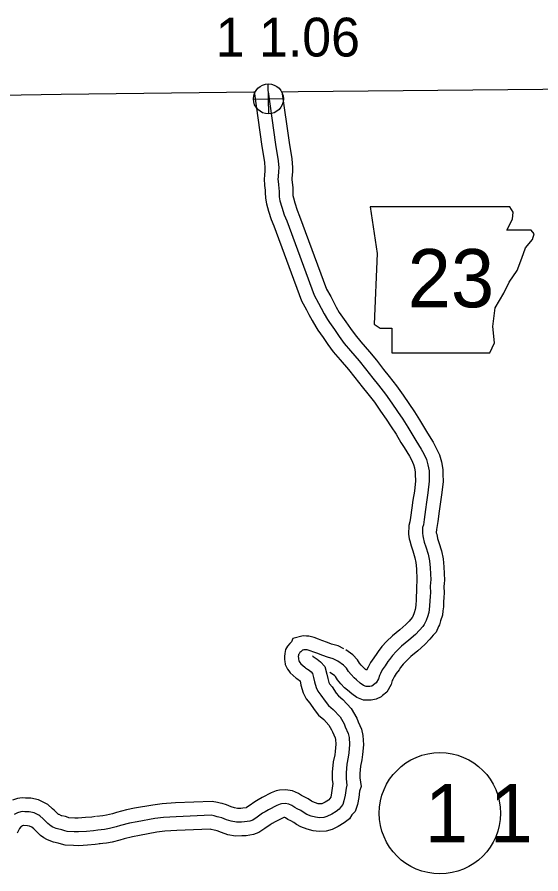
# Model space of a CAD drawing. Extents: x -83719 to 153526, y -11835 to 11446.
# Drawn here: x 8949.5 to 9139.6, y 1049.7 to 1360.5 of the extents above; entities that cross this region are included whole.
import ezdxf

# ---------------------------------------------------------------- set-up
doc = ezdxf.new("R2010")
doc.units = 0
for name, color, linetype in [('Level 1', 7, 'Continuous'), ('Level 10', 7, 'Continuous'), ('Level 21', 7, 'Continuous'), ('Level 25', 7, 'Continuous'), ('Level 26', 7, 'Continuous'), ('Level 27', 7, 'Continuous'), ('Level 59', 7, 'Continuous')]:
    doc.layers.add(name, color=color, linetype=linetype)

msp = doc.modelspace()

# ---------------------------------------------------------------- linework, layer by layer
at = {"layer": 'Level 1'}
for points in [[(9045.61, 1333.45), (9051.54, 1333.52), (9140.28, 1334.31), (9231.85, 1335.54), (9322.29, 1336.53), (9336.91, 1336.68)], [(8843.13, 1329.07), (8878.4, 1331.14), (8965.46, 1332.56), (9035.52, 1333.34)]]:
    msp.add_lwpolyline(points, dxfattribs=at)
at = {"layer": 'Level 10'}
for points in [[(9035.52, 1333.53), (9038.32, 1313.51), (9039.26, 1307.82), (9039.43, 1305.67), (9039.41, 1304.81), (9039.28, 1303.01), (9039.13, 1301.83), (9039.32, 1299.41), (9039.54, 1297.78), (9039.56, 1297.48), (9039.54, 1296.89), (9039.67, 1294.79), (9039.98, 1292.74), (9040.74, 1290.16), (9041.69, 1287.12), (9042.66, 1284.73), (9052.7, 1257.6), (9054.51, 1254.33), (9055.41, 1252.63), (9056.54, 1250.45), (9057.88, 1248.15), (9058.69, 1246.9), (9060.61, 1244.23), (9062.32, 1241.79), (9064.23, 1239.06), (9066.7, 1236.19), (9069.73, 1232.66), (9072.02, 1229.82), (9074.69, 1226.35), (9076.76, 1223.89), (9079.16, 1220.77), (9081.41, 1217.61), (9083.42, 1214.68), (9085.3, 1211.86), (9087.07, 1209.16), (9088.78, 1206.23), (9089.92, 1204.34), (9091.84, 1201.27), (9092.58, 1199.86), (9093.38, 1198.21), (9093.71, 1196.97), (9093.99, 1195.42), (9094, 1194.6), (9094.06, 1192.33), (9093.65, 1188.54), (9093.12, 1185.28), (9092.78, 1182.53), (9092.31, 1179.03), (9092.03, 1177.43), (9091.69, 1176.1), (9091.57, 1172.99), (9091.82, 1171.29), (9092.06, 1170.47), (9092.44, 1168.76), (9093.05, 1166.85), (9093.83, 1164.41), (9094.19, 1162.61), (9094.39, 1160.41), (9094.57, 1156.54), (9094.5, 1155.78), (9094.41, 1154.05), (9094.46, 1151.89), (9094.37, 1150.61), (9094.26, 1148.96), (9094.2, 1147.36), (9094.07, 1146.21), (9094, 1145.61), (9093.64, 1144.44), (9093.52, 1144.05), (9092.99, 1142.85), (9092.85, 1142.7), (9091.82, 1141.41), (9090.59, 1140.14), (9088.41, 1138.25), (9085.7, 1136), (9083.56, 1133.95), (9081.84, 1132.13), (9080.56, 1130.37), (9080.03, 1129.62), (9078.93, 1128.1), (9077.71, 1126.33), (9076.85, 1124.68), (9076.31, 1123.55), (9075.93, 1123.88), (9075.31, 1124.43), (9074.37, 1125.43), (9073.78, 1126.1), (9072.97, 1127.38), (9071.33, 1129.17), (9068.81, 1130.96)], [(9045.61, 1333.54), (9048.21, 1315.01), (9049.19, 1309.03), (9049.43, 1305.99), (9049.41, 1304.37), (9049.24, 1302.02), (9049.18, 1301.59), (9049.27, 1300.48), (9049.52, 1298.65), (9049.56, 1297.56), (9049.55, 1297.07), (9049.62, 1295.84), (9049.76, 1294.91), (9050.31, 1293.07), (9051.11, 1290.5), (9051.99, 1288.35), (9061.81, 1261.78), (9063.3, 1259.1), (9064.27, 1257.27), (9065.31, 1255.26), (9066.4, 1253.39), (9066.95, 1252.55), (9068.76, 1250.02), (9070.52, 1247.52), (9072.14, 1245.19), (9074.28, 1242.7), (9077.41, 1239.06), (9079.88, 1236.01), (9082.49, 1232.61), (9084.55, 1230.16), (9087.2, 1226.73), (9089.61, 1223.33), (9091.7, 1220.28), (9093.65, 1217.37), (9095.58, 1214.41), (9097.37, 1211.34), (9098.44, 1209.58), (9100.51, 1206.26), (9101.5, 1204.39), (9102.8, 1201.72), (9103.49, 1199.13), (9103.98, 1196.37), (9104, 1194.79), (9104.08, 1191.92), (9103.56, 1187.19), (9103.02, 1183.87), (9102.7, 1181.25), (9102.19, 1177.5), (9101.82, 1175.33), (9101.64, 1174.64), (9101.6, 1173.54), (9101.61, 1173.45), (9101.76, 1172.95), (9102.11, 1171.35), (9102.57, 1169.9), (9103.53, 1166.92), (9104.1, 1164.02), (9104.36, 1161.1), (9104.59, 1156.31), (9104.47, 1155.05), (9104.41, 1153.91), (9104.47, 1151.66), (9104.35, 1149.93), (9104.25, 1148.43), (9104.18, 1146.62), (9104.01, 1145.09), (9103.83, 1143.54), (9103.19, 1141.47), (9102.74, 1140.04), (9102.42, 1139.46), (9101.53, 1137.42), (9100.51, 1136.27), (9099.33, 1134.79), (9097.48, 1132.87), (9094.88, 1130.63), (9092.37, 1128.54), (9090.66, 1126.9), (9089.55, 1125.73), (9088.68, 1124.54), (9088.15, 1123.78), (9087.1, 1122.34), (9086.29, 1121.16), (9085.8, 1120.22), (9085.65, 1119.91), (9085.24, 1118.44), (9083.61, 1115.66), (9082.09, 1114.44), (9081.56, 1113.98), (9079.8, 1113.06), (9077.98, 1112.74), (9077.03, 1112.7), (9075.23, 1112.71), (9072.75, 1113.67), (9070.93, 1115), (9069.36, 1116.33), (9068.33, 1117.25), (9066.97, 1118.7), (9065.75, 1120.09), (9064.99, 1121.28), (9064.68, 1121.63), (9063.01, 1122.81)], [(9068.11, 1131.37), (9065.99, 1132.41), (9063.59, 1133.08), (9062.14, 1133.59), (9060.12, 1134.38), (9058.92, 1134.85), (9057.25, 1135.46), (9055.42, 1135.89), (9054.47, 1135.94), (9053.3, 1136.09), (9049.58, 1135.14), (9049.03, 1133.92), (9048.42, 1133.32), (9047.64, 1132.32), (9046.94, 1131.1), (9046.6, 1129.61), (9046.54, 1128.61), (9046.58, 1127.38), (9046.7, 1126.82), (9046.82, 1125.66), (9047.68, 1123.96), (9048.14, 1123.42), (9048.63, 1122.69), (9049.74, 1121.61), (9050.78, 1120.69), (9051.34, 1120.3), (9052.04, 1119.84), (9052.22, 1119.72), (9052.5, 1118.21), (9053.32, 1115.43), (9054.42, 1113.21), (9055.75, 1111.6), (9057.25, 1109.35), (9058.92, 1107.29), (9060.79, 1105.69), (9062.67, 1103.71), (9063.65, 1102), (9063.95, 1101.18), (9064.92, 1099.03), (9065.04, 1098.48), (9065.16, 1096.7), (9064.92, 1094.14), (9064.76, 1092.9), (9064.16, 1090.31), (9063.88, 1086.57), (9063.87, 1083.83), (9064.05, 1082.54), (9063.6, 1079.08), (9063.29, 1077.53), (9062.67, 1076.6), (9062.47, 1076.44), (9061.29, 1075.72), (9060.1, 1075.16), (9059.89, 1075.09), (9059.49, 1075.08), (9058.75, 1075.17), (9057.8, 1075.42), (9056.81, 1075.8), (9056.3, 1076.1), (9055.07, 1076.92), (9053.47, 1077.78), (9052.76, 1078.14), (9051.66, 1078.88), (9049.45, 1079.85), (9046.92, 1080.21), (9044.75, 1080.02), (9043.57, 1079.81), (9041.68, 1079.06), (9038.41, 1077.38), (9036.98, 1076.58), (9035.8, 1075.87), (9033.77, 1074.41), (9032.76, 1073.76), (9032.64, 1073.71), (9031.43, 1073.5), (9030.74, 1073.45), (9029.52, 1073.44), (9028.41, 1073.63), (9027.16, 1074.06), (9025.45, 1074.72), (9023.97, 1075.2), (9023.21, 1075.33), (9022.21, 1075.6), (9020.35, 1075.97), (9007, 1075.45), (9002.1, 1075.12), (8998.71, 1074.69), (8992.12, 1073.51), (8989.16, 1072.93), (8985.61, 1072.03), (8984.08, 1071.54), (8982.01, 1071.03), (8980.62, 1070.79), (8978.33, 1070.57)], [(9056.71, 1128.75), (9056.93, 1128.6), (9057.67, 1128.11), (9058.44, 1127.57), (9059.61, 1126.64), (9061.14, 1124.92), (9061.95, 1122.11), (9062.24, 1120.53), (9062.66, 1119.09), (9062.86, 1118.69), (9063.78, 1117.58), (9065.32, 1115.28), (9066.11, 1114.3), (9067.68, 1112.96), (9070.75, 1109.72), (9072.77, 1106.21), (9073.23, 1104.92), (9074.45, 1102.22), (9074.97, 1099.92), (9075.19, 1096.57), (9074.87, 1093.04), (9074.62, 1091.12), (9074.08, 1088.79), (9073.88, 1086.17), (9073.87, 1084.5), (9074.3, 1081.46), (9073.77, 1079.75), (9073.47, 1077.47), (9072.97, 1074.9), (9072.12, 1072.29), (9071, 1071.07), (9070.07, 1069.7), (9068.2, 1068.24), (9066.06, 1066.9), (9063.78, 1065.85), (9061.69, 1065.16), (9059.09, 1065.05), (9056.88, 1065.32), (9054.73, 1065.88), (9052.41, 1066.77), (9050.94, 1067.66), (9049.9, 1068.35), (9048.84, 1068.92), (9047.72, 1069.49), (9046.84, 1070.08), (9046.67, 1070.15), (9046.65, 1070.15), (9046.27, 1070.12), (9045.81, 1069.94), (9043.14, 1068.57), (9042.02, 1067.94), (9041.31, 1067.51), (9039.39, 1066.14), (9037.21, 1064.73), (9035.23, 1064.02), (9032.67, 1063.56), (9031.09, 1063.45), (9028.71, 1063.44), (9025.93, 1063.91), (9023.73, 1064.67), (9022.12, 1065.29), (9021.58, 1065.46), (9021.06, 1065.55), (9019.91, 1065.86), (9019.55, 1065.93), (9007.53, 1065.46), (9003.06, 1065.16), (9000.21, 1064.8), (8993.96, 1063.68), (8991.36, 1063.17), (8988.37, 1062.41), (8986.81, 1061.91), (8984.06, 1061.23), (8981.94, 1060.87), (8979.25, 1060.62)], [(8977.97, 1070.53), (8976.59, 1070.3), (8974.29, 1070.12), (8971.62, 1069.92), (8970.41, 1069.95), (8968.33, 1070.09), (8968.09, 1070.14), (8967.03, 1070.48), (8965.73, 1070.77), (8965.61, 1070.82), (8964.72, 1071.19), (8964.52, 1071.3), (8964.4, 1071.38), (8964.18, 1071.6), (8962.93, 1072.76), (8962.39, 1073.29), (8960.64, 1074.87), (8959.64, 1075.4), (8957.31, 1076.57), (8954.46, 1077.14), (8952.61, 1077.22), (8951.3, 1077.34), (8949.65, 1077.04), (8947.83, 1076.49)], [(8979.6, 1060.66), (8977.8, 1060.36), (8975.05, 1060.15), (8971.87, 1059.91), (8969.95, 1059.96), (8967.01, 1060.16), (8965.58, 1060.44), (8964.4, 1060.82), (8962.67, 1061.21), (8961.78, 1061.58), (8960.3, 1062.19), (8959.2, 1062.83), (8958.02, 1063.63), (8957.27, 1064.38), (8956.02, 1065.53), (8955.53, 1066.01), (8954.87, 1066.6), (8954.03, 1067.02), (8953.26, 1067.18), (8951.9, 1067.24), (8951.81, 1067.25), (8951.51, 1067.16), (8951.09, 1066.95), (8950.82, 1066.74), (8950.4, 1066.16), (8949.51, 1064.42)]]:
    msp.add_lwpolyline(points, dxfattribs=at)
at = {"layer": 'Level 21'}
msp.add_lwpolyline([(9077.62, 1291.69), (9080.16, 1274.78), (9079.03, 1249.12), (9081.29, 1247.71), (9085.52, 1247.71), (9085.52, 1238.69), (9121.05, 1238.69), (9122.74, 1242.35), (9122.17, 1248.27), (9123.02, 1255.04), (9126.12, 1260.4), (9128.1, 1264.34), (9130.92, 1268.57), (9132.61, 1273.09), (9134.02, 1276.75), (9136.55, 1279.85), (9137.12, 1281.83), (9135.99, 1283.24), (9127.25, 1283.24), (9129.22, 1287.18), (9129.51, 1289.72), (9128.34, 1291.67)], close=True, dxfattribs=at)
at = {"layer": 'Level 26'}
for p, q in [((9040.83, 1325.41), (9040.58, 1336.26)), ((9035.28, 1330.71), (9046.13, 1330.96))]:
    msp.add_line(p, q, dxfattribs=at)
msp.add_circle((9040.71, 1330.83), 5.43, dxfattribs=at)
at = {"layer": 'Level 27'}
msp.add_circle((9102.92, 1071.71), 22, dxfattribs=at)
at = {"layer": 'Level 59'}
for points in [[(9040.59, 1333.39), (9043.26, 1314.26), (9044.23, 1308.42), (9044.43, 1305.83), (9044.41, 1304.59), (9044.26, 1302.51), (9044.16, 1301.71), (9044.3, 1299.94), (9044.53, 1298.22), (9044.56, 1297.52), (9044.55, 1296.98), (9044.65, 1295.32), (9044.87, 1293.82), (9045.53, 1291.61), (9046.4, 1288.81), (9047.33, 1286.54), (9057.26, 1259.69), (9058.91, 1256.72), (9059.84, 1254.95), (9060.93, 1252.86), (9062.14, 1250.77), (9062.82, 1249.73), (9064.69, 1247.13), (9066.42, 1244.66), (9068.19, 1242.12), (9070.49, 1239.44), (9073.57, 1235.86), (9075.95, 1232.92), (9078.59, 1229.48), (9080.65, 1227.02), (9083.18, 1223.75), (9085.51, 1220.47), (9087.56, 1217.48), (9089.48, 1214.62), (9091.32, 1211.79), (9093.08, 1208.78), (9094.18, 1206.96), (9096.17, 1203.76), (9097.04, 1202.13), (9098.09, 1199.97), (9098.6, 1198.05), (9098.99, 1195.89), (9099, 1194.69), (9099.07, 1192.13), (9098.6, 1187.87), (9098.07, 1184.57), (9097.74, 1181.89), (9097.25, 1178.27), (9096.92, 1176.38), (9096.66, 1175.37), (9096.58, 1173.26), (9096.72, 1172.37), (9096.91, 1171.71), (9097.27, 1170.05), (9097.81, 1168.37), (9098.68, 1165.67), (9099.14, 1163.32), (9099.38, 1160.75), (9099.58, 1156.42), (9099.49, 1155.42), (9099.41, 1153.98), (9099.46, 1151.78), (9099.36, 1150.27), (9099.25, 1148.7), (9099.19, 1146.99), (9099.04, 1145.65), (9098.92, 1144.58), (9098.41, 1142.95), (9098.12, 1142.01), (9097.93, 1141.67), (9097.26, 1140.14), (9096.68, 1139.48), (9095.57, 1138.1), (9094.03, 1136.51), (9091.65, 1134.44), (9089.03, 1132.27), (9087.11, 1130.42), (9085.7, 1128.93), (9084.62, 1127.45), (9084.09, 1126.7), (9083.01, 1125.22), (9082, 1123.75), (9081.32, 1122.45), (9080.95, 1121.67), (9080.6, 1120.42), (9079.76, 1118.98), (9078.89, 1118.28), (9078.72, 1118.14), (9078.17, 1117.85), (9077.44, 1117.72), (9076.94, 1117.7), (9076.18, 1117.71), (9075.16, 1118.1), (9074.03, 1118.92), (9072.65, 1120.1), (9071.82, 1120.84), (9070.67, 1122.06), (9069.76, 1123.1), (9068.98, 1124.33), (9068, 1125.4), (9065.91, 1126.88)], [(9065.91, 1126.88), (9064.21, 1127.72), (9062.09, 1128.3), (9060.4, 1128.9), (9058.3, 1129.72), (9057.15, 1130.18), (9055.83, 1130.66), (9054.72, 1130.92), (9054.01, 1130.96), (9053.61, 1131.01), (9053.15, 1130.89), (9053.12, 1130.82), (9052.47, 1130.29), (9052.15, 1129.98), (9051.8, 1129.53), (9051.65, 1129.26), (9051.56, 1128.89), (9051.54, 1128.56), (9051.56, 1127.99), (9051.65, 1127.59), (9051.7, 1127.09), (9051.88, 1126.73), (9052.13, 1126.44), (9052.48, 1125.92), (9053.14, 1125.28), (9053.86, 1124.64), (9054.14, 1124.45), (9054.86, 1123.98), (9055.44, 1123.57), (9056.16, 1122.99), (9056.65, 1122.45), (9057.08, 1120.96), (9057.37, 1119.37), (9057.99, 1117.26), (9058.64, 1115.95), (9059.76, 1114.59), (9061.29, 1112.31), (9062.51, 1110.79), (9064.24, 1109.32), (9066.71, 1106.72), (9068.21, 1104.1), (9068.59, 1103.05), (9069.68, 1100.62), (9070.01, 1099.2), (9070.17, 1096.64), (9069.89, 1093.59), (9069.69, 1092.01), (9069.12, 1089.55), (9068.88, 1086.37), (9068.87, 1084.17), (9069.19, 1081.87), (9068.87, 1080.83), (9068.53, 1078.28), (9068.12, 1076.16), (9067.7, 1074.87), (9067.06, 1074.18), (9066.37, 1073.15), (9065.33, 1072.34), (9063.68, 1071.31), (9061.94, 1070.5), (9060.79, 1070.13), (9059.29, 1070.07), (9057.82, 1070.24), (9056.27, 1070.65), (9054.61, 1071.28), (9053.62, 1071.88), (9052.49, 1072.64), (9051.16, 1073.35), (9050.24, 1073.82), (9049.25, 1074.48), (9048.06, 1075), (9046.79, 1075.18), (9045.42, 1075.06), (9044.96, 1074.98), (9043.75, 1074.5), (9040.77, 1072.98), (9039.5, 1072.26), (9038.56, 1071.69), (9036.58, 1070.27), (9034.99, 1069.24), (9033.93, 1068.87), (9032.05, 1068.53), (9030.92, 1068.45), (9029.12, 1068.44), (9027.17, 1068.77), (9025.45, 1069.37), (9023.79, 1070), (9022.77, 1070.33), (9022.14, 1070.44), (9021.06, 1070.73), (9019.95, 1070.95), (9007.27, 1070.45), (9002.58, 1070.14), (8999.46, 1069.75), (8993.04, 1068.59), (8990.26, 1068.05), (8986.99, 1067.22), (8985.44, 1066.72), (8983.03, 1066.13), (8981.28, 1065.83), (8978.79, 1065.59)], [(8978.79, 1065.59), (8977.2, 1065.33), (8974.67, 1065.13), (8971.75, 1064.92), (8970.18, 1064.95), (8967.67, 1065.12), (8966.83, 1065.29), (8965.72, 1065.65), (8964.2, 1065.99), (8963.7, 1066.2), (8962.51, 1066.69), (8961.86, 1067.06), (8961.21, 1067.51), (8960.72, 1067.99), (8959.48, 1069.14), (8958.96, 1069.65), (8957.75, 1070.74), (8957.34, 1070.96), (8955.67, 1071.8), (8953.86, 1072.16), (8952.26, 1072.23), (8951.52, 1072.3), (8950.82, 1072.17), (8949.67, 1071.83), (8948.43, 1071.21)]]:
    msp.add_lwpolyline(points, dxfattribs=at)

# ---------------------------------------------------------------- texts
at = {"layer": 'Level 21'}
msp.add_text('23', height=21.12, dxfattribs=at).set_placement((9091.2, 1255.22))
at = {"layer": 'Level 25'}
msp.add_text('1 1.06', height=14.08, dxfattribs=at).set_placement((9021.57, 1346.2))
at = {"layer": 'Level 27'}
msp.add_text('1 1', height=21.12, dxfattribs=at).set_placement((9097.4, 1061.15))

doc.saveas('drawing.dxf')
